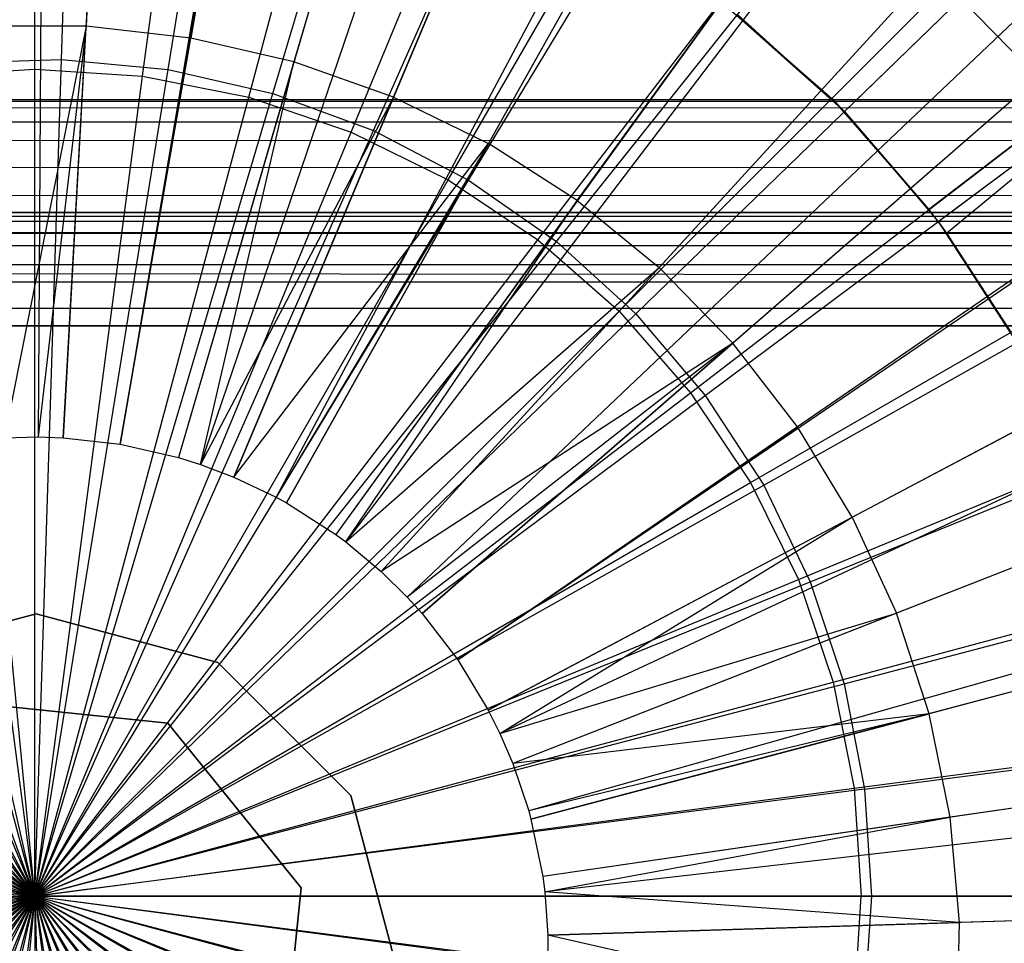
# Model space of a CAD drawing. Extents: x 0.2 to 40.1, y -6.7 to 6.7.
# Tile 317 of 516: x 21.462 to 21.806, y 3.437 to 3.759. Entities that reach past the tile are written whole.
import ezdxf

# ---------------------------------------------------------------- set-up
doc = ezdxf.new("R2010")
doc.units = 0
doc.header["$MEASUREMENT"] = 0
doc.layers.get('0').update_dxf_attribs({"color": 13, "linetype": 'CONTINUOUS'})

# ---------------------------------------------------------------- blocks, each defined once
blk = doc.blocks.new('SNOWBALL_XIV_PM3_STL')
at = {"color": 0}
for p, q in [((21.47297, 4.32035, 17.36496), (21.46847, 3.61368, 17.5815)), ((21.47297, 4.32035, 17.36496), (21.46847, 3.61368, 17.5815)), ((21.51641, 4.31901, 17.36496), (21.47726, 3.6134, 17.5815)), ((21.51641, 4.31901, 17.36496), (21.47726, 3.6134, 17.5815)), ((21.61499, 4.30798, 17.36496), (21.49719, 3.61117, 17.5815)), ((21.61499, 4.30798, 17.36496), (21.49719, 3.61117, 17.5815)), ((21.61691, 4.30765, 17.36496), (21.49719, 3.61117, 17.5815)), ((21.61691, 4.30765, 17.36496), (21.49719, 3.61117, 17.5815)), ((21.71546, 4.28491, 17.36496), (21.51751, 3.60651, 17.5815)), ((21.71546, 4.28491, 17.36496), (21.51751, 3.60651, 17.5815)), ((21.75319, 4.27298, 17.36496), (21.52514, 3.6041, 17.5815)), ((21.75319, 4.27298, 17.36496), (21.52514, 3.6041, 17.5815)), ((21.81078, 4.25108, 17.36496), (21.53679, 3.59967, 17.5815)), ((21.81078, 4.25108, 17.36496), (21.53679, 3.59967, 17.5815)), ((21.88398, 4.21627, 17.36496), (21.55159, 3.59263, 17.5815)), ((21.88398, 4.21627, 17.36496), (21.55159, 3.59263, 17.5815)), ((21.90162, 4.20661, 17.36496), (21.55516, 3.59067, 17.5815)), ((21.90162, 4.20661, 17.36496), (21.55516, 3.59067, 17.5815)), ((21.9868, 4.15207, 17.36496), (21.57238, 3.57965, 17.5815)), ((21.9868, 4.15207, 17.36496), (21.57238, 3.57965, 17.5815)), ((22.00398, 4.13931, 17.36496), (21.57586, 3.57706, 17.5815)), ((22.00398, 4.13931, 17.36496), (21.57586, 3.57706, 17.5815)), ((22.0652, 4.08818, 17.36496), (21.58824, 3.56673, 17.5815)), ((22.0652, 4.08818, 17.36496), (21.58824, 3.56673, 17.5815)), ((22.11008, 4.0441, 17.36496), (21.59731, 3.55781, 17.5815)), ((22.11008, 4.0441, 17.36496), (21.59731, 3.55781, 17.5815)), ((21.47669, 3.74537, 12.80451), (21.48591, 4.03274, 12.85858)), ((21.47669, 3.74537, 12.80451), (21.48591, 4.03274, 12.85858)), ((21.46733, 3.74197, 12.85764), (21.46733, 4.0242, 12.92524)), ((21.46733, 3.74197, 12.85764), (21.46733, 4.0242, 12.92524)), ((21.51394, 3.74178, 12.80451), (21.55982, 4.02561, 12.85858)), ((21.51394, 3.74178, 12.80451), (21.55982, 4.02561, 12.85858)), ((21.50498, 3.73951, 12.85764), (21.54182, 4.01931, 12.92524)), ((21.50498, 3.73951, 12.85764), (21.54182, 4.01931, 12.92524)), ((22.13581, 4.01577, 17.36496), (21.60251, 3.55208, 17.5815)), ((22.13581, 4.01577, 17.36496), (21.60251, 3.55208, 17.5815)), ((21.55042, 3.73345, 12.80451), (21.63222, 4.00909, 12.85858)), ((21.55042, 3.73345, 12.80451), (21.63222, 4.00909, 12.85858)), ((21.54199, 3.73214, 12.85764), (21.61503, 4.00475, 12.92524)), ((21.54199, 3.73214, 12.85764), (21.61503, 4.00475, 12.92524)), ((21.58553, 3.72053, 12.80451), (21.70191, 3.98344, 12.85858)), ((21.58553, 3.72053, 12.80451), (21.70191, 3.98344, 12.85858)), ((21.57772, 3.72002, 12.85764), (21.68572, 3.98076, 12.92524)), ((21.57772, 3.72002, 12.85764), (21.68572, 3.98076, 12.92524)), ((21.6187, 3.70322, 12.80451), (21.76775, 3.94909, 12.85858)), ((21.6187, 3.70322, 12.80451), (21.76775, 3.94909, 12.85858)), ((21.61156, 3.70333, 12.85764), (21.75267, 3.94774, 12.92524)), ((21.61156, 3.70333, 12.85764), (21.75267, 3.94774, 12.92524)), ((22.19771, 3.93578, 17.36496), (21.61503, 3.53591, 17.5815)), ((22.19771, 3.93578, 17.36496), (21.61503, 3.53591, 17.5815)), ((22.19954, 3.9331, 17.36496), (21.61503, 3.53591, 17.5815)), ((22.19954, 3.9331, 17.36496), (21.61503, 3.53591, 17.5815)), ((21.74548, 3.73167, 17.41351), (21.94263, 3.92882, 17.33299)), ((21.74548, 3.73167, 17.41351), (21.94263, 3.92882, 17.33299)), ((21.7499, 3.72717, 17.47782), (21.95456, 3.92538, 17.41133)), ((21.7499, 3.72717, 17.47782), (21.95456, 3.92538, 17.41133)), ((21.64293, 3.68237, 12.85764), (21.81474, 3.90627, 12.92524)), ((21.64293, 3.68237, 12.85764), (21.81474, 3.90627, 12.92524)), ((21.64939, 3.68182, 12.80451), (21.82865, 3.90661, 12.85858)), ((21.64939, 3.68182, 12.80451), (21.82865, 3.90661, 12.85858)), ((21.49304, 3.89779, 17.52083), (21.48522, 3.75694, 17.55504)), ((21.49304, 3.89779, 17.52083), (21.48522, 3.75694, 17.55504)), ((21.54567, 3.89184, 17.52083), (21.52185, 3.7528, 17.55504)), ((21.54567, 3.89184, 17.52083), (21.52185, 3.7528, 17.55504)), ((21.59729, 3.87993, 17.52083), (21.55778, 3.74451, 17.55504)), ((21.59729, 3.87993, 17.52083), (21.55778, 3.74451, 17.55504)), ((22.0006, 3.86271, 17.33299), (21.7794, 3.69298, 17.41351)), ((22.0006, 3.86271, 17.33299), (21.7794, 3.69298, 17.41351)), ((21.78556, 3.68473, 17.41351), (22.0006, 3.86271, 17.33299)), ((21.78556, 3.68473, 17.41351), (22.0006, 3.86271, 17.33299)), ((21.59252, 3.73218, 17.55504), (21.64721, 3.86221, 17.52083)), ((21.59252, 3.73218, 17.55504), (21.64721, 3.86221, 17.52083)), ((21.78257, 3.68879, 17.47782), (22.0109, 3.8592, 17.41133)), ((21.78257, 3.68879, 17.47782), (22.0109, 3.8592, 17.41133)), ((21.6713, 3.65749, 12.85764), (21.87086, 3.85705, 12.92524)), ((21.6713, 3.65749, 12.85764), (21.87086, 3.85705, 12.92524)), ((21.67709, 3.65666, 12.80451), (21.88363, 3.85668, 12.85858)), ((21.67709, 3.65666, 12.80451), (21.88363, 3.85668, 12.85858)), ((22.25009, 3.84926, 17.36496), (21.62562, 3.51841, 17.5815)), ((22.25009, 3.84926, 17.36496), (21.62562, 3.51841, 17.5815)), ((21.69479, 3.83892, 17.52083), (21.62563, 3.71597, 17.55504)), ((21.69479, 3.83892, 17.52083), (21.62563, 3.71597, 17.55504)), ((22.27003, 3.80919, 17.36496), (21.62966, 3.51031, 17.5815)), ((22.27003, 3.80919, 17.36496), (21.62966, 3.51031, 17.5815)), ((21.65668, 3.69609, 17.55504), (21.7394, 3.81035, 17.52083)), ((21.65668, 3.69609, 17.55504), (21.7394, 3.81035, 17.52083)), ((21.69618, 3.62912, 12.85764), (21.92008, 3.80093, 12.92524)), ((21.69618, 3.62912, 12.85764), (21.92008, 3.80093, 12.92524)), ((21.70134, 3.62817, 12.80451), (21.93177, 3.80014, 12.85858)), ((21.70134, 3.62817, 12.80451), (21.93177, 3.80014, 12.85858)), ((21.78047, 3.77689, 17.52083), (21.68526, 3.6728, 17.55504)), ((21.78047, 3.77689, 17.52083), (21.68526, 3.6728, 17.55504)), ((21.81745, 3.73896, 17.52083), (21.78047, 3.77689, 17.52083)), ((21.81745, 3.73896, 17.52083), (21.78047, 3.77689, 17.52083)), ((21.7499, 3.72717, 17.47782), (21.70679, 3.76559, 17.41351)), ((21.7499, 3.72717, 17.47782), (21.70679, 3.76559, 17.41351)), ((21.70679, 3.76559, 17.41351), (21.74548, 3.73167, 17.41351)), ((21.70679, 3.76559, 17.41351), (21.74548, 3.73167, 17.41351)), ((21.71259, 3.76106, 17.47782), (21.7499, 3.72717, 17.47782)), ((21.71259, 3.76106, 17.47782), (21.7499, 3.72717, 17.47782)), ((21.48522, 3.75694, 17.55504), (21.44835, 3.75688, 17.55504)), ((21.48522, 3.75694, 17.55504), (21.44835, 3.75688, 17.55504)), ((21.48522, 3.75694, 17.55504), (21.4568, 3.61337, 17.5815)), ((21.48522, 3.75694, 17.55504), (21.4568, 3.61337, 17.5815)), ((21.48522, 3.75694, 17.55504), (21.46847, 3.61368, 17.5815)), ((21.48522, 3.75694, 17.55504), (21.46847, 3.61368, 17.5815)), ((21.47726, 3.6134, 17.5815), (21.48522, 3.75694, 17.55504)), ((21.47726, 3.6134, 17.5815), (21.48522, 3.75694, 17.55504)), ((21.52185, 3.7528, 17.55504), (21.48522, 3.75694, 17.55504)), ((21.52185, 3.7528, 17.55504), (21.48522, 3.75694, 17.55504)), ((22.29226, 3.75733, 17.36496), (21.63415, 3.49982, 17.5815)), ((22.29226, 3.75733, 17.36496), (21.63415, 3.49982, 17.5815)), ((21.49719, 3.61117, 17.5815), (21.52185, 3.7528, 17.55504)), ((21.49719, 3.61117, 17.5815), (21.52185, 3.7528, 17.55504)), ((21.55778, 3.74451, 17.55504), (21.52185, 3.7528, 17.55504)), ((21.55778, 3.74451, 17.55504), (21.52185, 3.7528, 17.55504)), ((21.4393, 3.74417, 12.80451), (21.47669, 3.74537, 12.80451)), ((21.4393, 3.74417, 12.80451), (21.47669, 3.74537, 12.80451)), ((21.46733, 3.45352, 12.78639), (21.4393, 3.74417, 12.80451)), ((21.46733, 3.45352, 12.78639), (21.4393, 3.74417, 12.80451)), ((21.46733, 3.45352, 12.78639), (21.47669, 3.74537, 12.80451)), ((21.46733, 3.45352, 12.78639), (21.47669, 3.74537, 12.80451)), ((21.47669, 3.74537, 12.80451), (21.51394, 3.74178, 12.80451)), ((21.47669, 3.74537, 12.80451), (21.51394, 3.74178, 12.80451)), ((21.55778, 3.74451, 17.55504), (21.51751, 3.60651, 17.5815)), ((21.55778, 3.74451, 17.55504), (21.51751, 3.60651, 17.5815)), ((21.52514, 3.6041, 17.5815), (21.55778, 3.74451, 17.55504)), ((21.52514, 3.6041, 17.5815), (21.55778, 3.74451, 17.55504)), ((21.59252, 3.73218, 17.55504), (21.55778, 3.74451, 17.55504)), ((21.59252, 3.73218, 17.55504), (21.55778, 3.74451, 17.55504)), ((21.42968, 3.73951, 12.85764), (21.46733, 3.74197, 12.85764)), ((21.42968, 3.73951, 12.85764), (21.46733, 3.74197, 12.85764)), ((21.46733, 3.45352, 12.82576), (21.42968, 3.73951, 12.85764)), ((21.46733, 3.45352, 12.82576), (21.42968, 3.73951, 12.85764)), ((21.46733, 3.45352, 12.82576), (21.46733, 3.74197, 12.85764)), ((21.46733, 3.74197, 12.85764), (21.50498, 3.73951, 12.85764)), ((21.46733, 3.74197, 12.85764), (21.50498, 3.73951, 12.85764)), ((21.46733, 3.45352, 12.82576), (21.46733, 3.74197, 12.85764)), ((21.46733, 3.45352, 12.78639), (21.51394, 3.74178, 12.80451)), ((21.46733, 3.45352, 12.78639), (21.51394, 3.74178, 12.80451)), ((21.46733, 3.45352, 12.82576), (21.50498, 3.73951, 12.85764)), ((21.46733, 3.45352, 12.82576), (21.50498, 3.73951, 12.85764)), ((21.50498, 3.73951, 12.85764), (21.54199, 3.73214, 12.85764)), ((21.50498, 3.73951, 12.85764), (21.54199, 3.73214, 12.85764)), ((21.51394, 3.74178, 12.80451), (21.55042, 3.73345, 12.80451)), ((21.51394, 3.74178, 12.80451), (21.55042, 3.73345, 12.80451)), ((21.81745, 3.73896, 17.52083), (21.711, 3.64641, 17.55504)), ((21.81745, 3.73896, 17.52083), (21.711, 3.64641, 17.55504)), ((21.71714, 3.59775, 12.85764), (21.96155, 3.73886, 12.92524)), ((21.71714, 3.59775, 12.85764), (21.96155, 3.73886, 12.92524)), ((21.46733, 3.45352, 12.78639), (21.40236, 3.7382, 12.80451)), ((21.46733, 3.45352, 12.78639), (21.40236, 3.7382, 12.80451)), ((21.72176, 3.59681, 12.80451), (21.97228, 3.7379, 12.85858)), ((21.72176, 3.59681, 12.80451), (21.97228, 3.7379, 12.85858)), ((21.46733, 3.45352, 12.82576), (21.39268, 3.73214, 12.85764)), ((21.46733, 3.45352, 12.82576), (21.39268, 3.73214, 12.85764)), ((21.46733, 3.45352, 12.78639), (21.55042, 3.73345, 12.80451)), ((21.46733, 3.45352, 12.78639), (21.55042, 3.73345, 12.80451)), ((21.46733, 3.45352, 12.82576), (21.54199, 3.73214, 12.85764)), ((21.46733, 3.45352, 12.82576), (21.54199, 3.73214, 12.85764)), ((21.59252, 3.73218, 17.55504), (21.52514, 3.6041, 17.5815)), ((21.59252, 3.73218, 17.55504), (21.52514, 3.6041, 17.5815)), ((21.53679, 3.59967, 17.5815), (21.59252, 3.73218, 17.55504)), ((21.53679, 3.59967, 17.5815), (21.59252, 3.73218, 17.55504)), ((21.54199, 3.73214, 12.85764), (21.57772, 3.72002, 12.85764)), ((21.54199, 3.73214, 12.85764), (21.57772, 3.72002, 12.85764)), ((21.55042, 3.73345, 12.80451), (21.58553, 3.72053, 12.80451)), ((21.55042, 3.73345, 12.80451), (21.58553, 3.72053, 12.80451)), ((21.59252, 3.73218, 17.55504), (21.62563, 3.71597, 17.55504)), ((21.59252, 3.73218, 17.55504), (21.62563, 3.71597, 17.55504)), ((39.42879, 3.73129, 51.61956), (0.85168, 3.73129, 51.61956)), ((0.85168, 3.73129, 51.61956), (39.42499, 3.73025, 51.63235)), ((0.85168, 3.73129, 51.61956), (39.42499, 3.73025, 51.63235)), ((0.85168, 3.73129, 50.9109), (39.42879, 3.73129, 50.9109)), ((0.85168, 3.73129, 50.9109), (39.42879, 3.73129, 50.9109)), ((39.42879, 3.73129, 51.61956), (0.85168, 3.73129, 51.61956)), ((0.85988, 3.72647, 51.6467), (39.42499, 3.73025, 51.63235)), ((0.85988, 3.72647, 51.6467), (39.42499, 3.73025, 51.63235)), ((21.7499, 3.72717, 17.47782), (21.74548, 3.73167, 17.41351)), ((21.74548, 3.73167, 17.41351), (21.7794, 3.69298, 17.41351)), ((21.7499, 3.72717, 17.47782), (21.74548, 3.73167, 17.41351)), ((21.74548, 3.73167, 17.41351), (21.7794, 3.69298, 17.41351)), ((0.85988, 3.72647, 51.6467), (39.4168, 3.72107, 51.65835)), ((0.85988, 3.72647, 51.6467), (39.4168, 3.72107, 51.65835)), ((21.46733, 3.45352, 12.78639), (21.36649, 3.72755, 12.80451)), ((21.46733, 3.45352, 12.78639), (21.36649, 3.72755, 12.80451)), ((21.7499, 3.72717, 17.47782), (21.78257, 3.68879, 17.47782)), ((21.7499, 3.72717, 17.47782), (21.7794, 3.69298, 17.41351)), ((21.7499, 3.72717, 17.47782), (21.78257, 3.68879, 17.47782)), ((21.7499, 3.72717, 17.47782), (21.7794, 3.69298, 17.41351)), ((0.86808, 3.71258, 51.67051), (39.4168, 3.72107, 51.65835)), ((0.86808, 3.71258, 51.67051), (39.4168, 3.72107, 51.65835)), ((21.46733, 3.45352, 12.82576), (21.35695, 3.72002, 12.85764)), ((21.46733, 3.45352, 12.82576), (21.35695, 3.72002, 12.85764)), ((21.46733, 3.45352, 12.78639), (21.58553, 3.72053, 12.80451)), ((21.46733, 3.45352, 12.78639), (21.58553, 3.72053, 12.80451)), ((21.46733, 3.45352, 12.82576), (21.57772, 3.72002, 12.85764)), ((21.46733, 3.45352, 12.82576), (21.57772, 3.72002, 12.85764)), ((21.57772, 3.72002, 12.85764), (21.61156, 3.70333, 12.85764)), ((21.57772, 3.72002, 12.85764), (21.61156, 3.70333, 12.85764)), ((21.58553, 3.72053, 12.80451), (21.6187, 3.70322, 12.80451)), ((21.58553, 3.72053, 12.80451), (21.6187, 3.70322, 12.80451)), ((21.53679, 3.59967, 17.5815), (21.62563, 3.71597, 17.55504)), ((21.53679, 3.59967, 17.5815), (21.62563, 3.71597, 17.55504)), ((21.62563, 3.71597, 17.55504), (21.55159, 3.59263, 17.5815)), ((21.62563, 3.71597, 17.55504), (21.55159, 3.59263, 17.5815)), ((21.55516, 3.59067, 17.5815), (21.62563, 3.71597, 17.55504)), ((21.55516, 3.59067, 17.5815), (21.62563, 3.71597, 17.55504)), ((21.65668, 3.69609, 17.55504), (21.62563, 3.71597, 17.55504)), ((21.65668, 3.69609, 17.55504), (21.62563, 3.71597, 17.55504)), ((0.86808, 3.71258, 51.67051), (39.4086, 3.7035, 51.67959)), ((0.86808, 3.71258, 51.67051), (39.4086, 3.7035, 51.67959)), ((21.46733, 3.45352, 12.78639), (21.33227, 3.71241, 12.80451)), ((21.46733, 3.45352, 12.78639), (21.33227, 3.71241, 12.80451)), ((0.87627, 3.69134, 51.68808), (39.4086, 3.7035, 51.67959)), ((0.87627, 3.69134, 51.68808), (39.4086, 3.7035, 51.67959)), ((21.46733, 3.45352, 12.82576), (21.32311, 3.70333, 12.85764)), ((21.46733, 3.45352, 12.82576), (21.32311, 3.70333, 12.85764)), ((21.46733, 3.45352, 12.82576), (21.61156, 3.70333, 12.85764)), ((21.46733, 3.45352, 12.82576), (21.61156, 3.70333, 12.85764)), ((21.46733, 3.45352, 12.78639), (21.6187, 3.70322, 12.80451)), ((21.46733, 3.45352, 12.78639), (21.6187, 3.70322, 12.80451)), ((21.61156, 3.70333, 12.85764), (21.64293, 3.68237, 12.85764)), ((21.61156, 3.70333, 12.85764), (21.64293, 3.68237, 12.85764)), ((21.6187, 3.70322, 12.80451), (21.64939, 3.68182, 12.80451)), ((21.6187, 3.70322, 12.80451), (21.64939, 3.68182, 12.80451)), ((21.65668, 3.69609, 17.55504), (21.57238, 3.57965, 17.5815)), ((21.65668, 3.69609, 17.55504), (21.57238, 3.57965, 17.5815)), ((21.57586, 3.57706, 17.5815), (21.65668, 3.69609, 17.55504)), ((21.57586, 3.57706, 17.5815), (21.65668, 3.69609, 17.55504)), ((21.65668, 3.69609, 17.55504), (21.68526, 3.6728, 17.55504)), ((21.65668, 3.69609, 17.55504), (21.68526, 3.6728, 17.55504)), ((21.84987, 3.69707, 17.52083), (21.73356, 3.61725, 17.55504)), ((21.84987, 3.69707, 17.52083), (21.73356, 3.61725, 17.55504)), ((0.85168, 3.69192, 51.61956), (39.42076, 3.6896, 51.63287)), ((0.85168, 3.69192, 51.61956), (39.42076, 3.6896, 51.63287)), ((0.85168, 3.69192, 51.61956), (39.42879, 3.69192, 51.61956)), ((39.42879, 3.69192, 50.9109), (0.85168, 3.69192, 50.9109)), ((0.85168, 3.69192, 51.61956), (39.42879, 3.69192, 51.61956)), ((39.42879, 3.69192, 50.9109), (0.85168, 3.69192, 50.9109)), ((39.39221, 3.65255, 51.6983), (0.87627, 3.69134, 51.68808)), ((0.87627, 3.69134, 51.68808), (39.4004, 3.67969, 51.69348)), ((0.87627, 3.69134, 51.68808), (39.4004, 3.67969, 51.69348)), ((39.39221, 3.65255, 51.6983), (0.87627, 3.69134, 51.68808)), ((21.46733, 3.45352, 12.78639), (21.30028, 3.69301, 12.80451)), ((21.46733, 3.45352, 12.78639), (21.30028, 3.69301, 12.80451)), ((21.78257, 3.68879, 17.47782), (21.7794, 3.69298, 17.41351)), ((21.7794, 3.69298, 17.41351), (21.78556, 3.68473, 17.41351)), ((21.78257, 3.68879, 17.47782), (21.7794, 3.69298, 17.41351)), ((21.7794, 3.69298, 17.41351), (21.78556, 3.68473, 17.41351)), ((0.86195, 3.68816, 51.63636), (39.42076, 3.6896, 51.63287)), ((0.86195, 3.68816, 51.63636), (39.42076, 3.6896, 51.63287)), ((0.86195, 3.68816, 51.63636), (39.41162, 3.68169, 51.64603)), ((0.86195, 3.68816, 51.63636), (39.41162, 3.68169, 51.64603)), ((21.78257, 3.68879, 17.47782), (21.81007, 3.64655, 17.47782)), ((21.78257, 3.68879, 17.47782), (21.78556, 3.68473, 17.41351)), ((21.78257, 3.68879, 17.47782), (21.81007, 3.64655, 17.47782)), ((21.78257, 3.68879, 17.47782), (21.78556, 3.68473, 17.41351)), ((21.78556, 3.68473, 17.41351), (21.80799, 3.6502, 17.41351)), ((21.78556, 3.68473, 17.41351), (21.80799, 3.6502, 17.41351)), ((0.87109, 3.67902, 51.6487), (39.41162, 3.68169, 51.64603)), ((0.87109, 3.67902, 51.6487), (39.41162, 3.68169, 51.64603)), ((21.46733, 3.45352, 12.82576), (21.29174, 3.68237, 12.85764)), ((21.46733, 3.45352, 12.82576), (21.29174, 3.68237, 12.85764)), ((21.46733, 3.45352, 12.82576), (21.64293, 3.68237, 12.85764)), ((21.46733, 3.45352, 12.82576), (21.64293, 3.68237, 12.85764)), ((21.46733, 3.45352, 12.78639), (21.64939, 3.68182, 12.80451)), ((21.46733, 3.45352, 12.78639), (21.64939, 3.68182, 12.80451)), ((21.64293, 3.68237, 12.85764), (21.6713, 3.65749, 12.85764)), ((21.64293, 3.68237, 12.85764), (21.6713, 3.65749, 12.85764)), ((21.64939, 3.68182, 12.80451), (21.67709, 3.65666, 12.80451)), ((21.64939, 3.68182, 12.80451), (21.67709, 3.65666, 12.80451)), ((0.87109, 3.67902, 51.6487), (39.40247, 3.66935, 51.65517)), ((0.87109, 3.67902, 51.6487), (39.40247, 3.66935, 51.65517)), ((22.31974, 3.67558, 17.36496), (21.63971, 3.48329, 17.5815)), ((22.31974, 3.67558, 17.36496), (21.63971, 3.48329, 17.5815)), ((21.57586, 3.57706, 17.5815), (21.68526, 3.6728, 17.55504)), ((21.57586, 3.57706, 17.5815), (21.68526, 3.6728, 17.55504)), ((21.68526, 3.6728, 17.55504), (21.58824, 3.56673, 17.5815)), ((21.68526, 3.6728, 17.55504), (21.58824, 3.56673, 17.5815)), ((21.711, 3.64641, 17.55504), (21.68526, 3.6728, 17.55504)), ((21.711, 3.64641, 17.55504), (21.68526, 3.6728, 17.55504)), ((21.73383, 3.56391, 12.85764), (21.99457, 3.67191, 12.92524)), ((21.73383, 3.56391, 12.85764), (21.99457, 3.67191, 12.92524)), ((21.73799, 3.5631, 12.80451), (22.0045, 3.671, 12.85858)), ((21.73799, 3.5631, 12.80451), (22.0045, 3.671, 12.85858)), ((0.88023, 3.66587, 51.65661), (39.40247, 3.66935, 51.65517)), ((0.88023, 3.66587, 51.65661), (39.40247, 3.66935, 51.65517)), ((21.46733, 3.45352, 12.78639), (21.27102, 3.66968, 12.80451)), ((21.46733, 3.45352, 12.78639), (21.27102, 3.66968, 12.80451)), ((0.88023, 3.66587, 51.65661), (39.39221, 3.65255, 51.65893)), ((0.88023, 3.66587, 51.65661), (39.39221, 3.65255, 51.65893)), ((39.39221, 3.65255, 51.6983), (0.88447, 3.66534, 51.69725)), ((39.39221, 3.65255, 51.6983), (0.88447, 3.66534, 51.69725)), ((22.32368, 3.66119, 17.36496), (21.6405, 3.48038, 17.5815)), ((22.32368, 3.66119, 17.36496), (21.6405, 3.48038, 17.5815)), ((21.46733, 3.45352, 12.82576), (21.26337, 3.65749, 12.85764)), ((21.46733, 3.45352, 12.82576), (21.26337, 3.65749, 12.85764)), ((21.46733, 3.45352, 12.82576), (21.6713, 3.65749, 12.85764)), ((21.46733, 3.45352, 12.82576), (21.6713, 3.65749, 12.85764)), ((21.46733, 3.45352, 12.78639), (21.67709, 3.65666, 12.80451)), ((21.46733, 3.45352, 12.78639), (21.67709, 3.65666, 12.80451)), ((21.6713, 3.65749, 12.85764), (21.69618, 3.62912, 12.85764)), ((21.6713, 3.65749, 12.85764), (21.69618, 3.62912, 12.85764)), ((21.67709, 3.65666, 12.80451), (21.70134, 3.62817, 12.80451)), ((21.67709, 3.65666, 12.80451), (21.70134, 3.62817, 12.80451)), ((39.39221, 3.65255, 51.6983), (10.67572, 3.65238, 51.6983)), ((10.67572, 3.65238, 51.65893), (39.39221, 3.65255, 51.65893)), ((39.39221, 3.65255, 51.6983), (10.67572, 3.65238, 51.6983)), ((10.67572, 3.65238, 51.65893), (39.39221, 3.65255, 51.65893)), ((21.75265, 3.58571, 17.55504), (21.8773, 3.65175, 17.52083)), ((21.75265, 3.58571, 17.55504), (21.8773, 3.65175, 17.52083)), ((21.711, 3.64641, 17.55504), (21.58824, 3.56673, 17.5815)), ((21.711, 3.64641, 17.55504), (21.58824, 3.56673, 17.5815)), ((21.711, 3.64641, 17.55504), (21.59731, 3.55781, 17.5815)), ((21.711, 3.64641, 17.55504), (21.59731, 3.55781, 17.5815)), ((21.60251, 3.55208, 17.5815), (21.711, 3.64641, 17.55504)), ((21.60251, 3.55208, 17.5815), (21.711, 3.64641, 17.55504)), ((21.73356, 3.61725, 17.55504), (21.711, 3.64641, 17.55504)), ((21.73356, 3.61725, 17.55504), (21.711, 3.64641, 17.55504)), ((21.46733, 3.45352, 12.78639), (21.24499, 3.6428, 12.80451)), ((21.46733, 3.45352, 12.78639), (21.24499, 3.6428, 12.80451)), ((21.46733, 3.45352, 12.82576), (21.23849, 3.62912, 12.85764)), ((21.46733, 3.45352, 12.82576), (21.23849, 3.62912, 12.85764)), ((21.46733, 3.45352, 12.82576), (21.69618, 3.62912, 12.85764)), ((21.46733, 3.45352, 12.82576), (21.69618, 3.62912, 12.85764)), ((21.69618, 3.62912, 12.85764), (21.71714, 3.59775, 12.85764)), ((21.69618, 3.62912, 12.85764), (21.71714, 3.59775, 12.85764)), ((21.46733, 3.45352, 12.78639), (21.70134, 3.62817, 12.80451)), ((21.46733, 3.45352, 12.78639), (21.70134, 3.62817, 12.80451)), ((21.70134, 3.62817, 12.80451), (21.72176, 3.59681, 12.80451)), ((21.70134, 3.62817, 12.80451), (21.72176, 3.59681, 12.80451)), ((21.61503, 3.53591, 17.5815), (21.73356, 3.61725, 17.55504)), ((21.61503, 3.53591, 17.5815), (21.73356, 3.61725, 17.55504)), ((21.75265, 3.58571, 17.55504), (21.73356, 3.61725, 17.55504)), ((21.75265, 3.58571, 17.55504), (21.73356, 3.61725, 17.55504)), ((21.46733, 3.45352, 12.78639), (21.22262, 3.61282, 12.80451)), ((21.46733, 3.45352, 12.78639), (21.22262, 3.61282, 12.80451)), ((21.4568, 3.61337, 17.5815), (21.46847, 3.61368, 17.5815)), ((21.4568, 3.61337, 17.5815), (21.46847, 3.61368, 17.5815)), ((21.46847, 3.61368, 17.5815), (21.47726, 3.6134, 17.5815)), ((21.46847, 3.61368, 17.5815), (21.47726, 3.6134, 17.5815)), ((21.47726, 3.6134, 17.5815), (21.49719, 3.61117, 17.5815)), ((21.47726, 3.6134, 17.5815), (21.49719, 3.61117, 17.5815)), ((21.49719, 3.61117, 17.5815), (21.51751, 3.60651, 17.5815)), ((21.49719, 3.61117, 17.5815), (21.51751, 3.60651, 17.5815)), ((21.51751, 3.60651, 17.5815), (21.52514, 3.6041, 17.5815)), ((21.51751, 3.60651, 17.5815), (21.52514, 3.6041, 17.5815)), ((21.52514, 3.6041, 17.5815), (21.53679, 3.59967, 17.5815)), ((21.52514, 3.6041, 17.5815), (21.53679, 3.59967, 17.5815)), ((21.89939, 3.6036, 17.52083), (21.76803, 3.5522, 17.55504)), ((21.89939, 3.6036, 17.52083), (21.76803, 3.5522, 17.55504)), ((21.53679, 3.59967, 17.5815), (21.55159, 3.59263, 17.5815)), ((21.53679, 3.59967, 17.5815), (21.55159, 3.59263, 17.5815)), ((21.74595, 3.52818, 12.85764), (22.01856, 3.60122, 12.92524)), ((21.74595, 3.52818, 12.85764), (22.01856, 3.60122, 12.92524)), ((21.74978, 3.52759, 12.80451), (22.0279, 3.60052, 12.85858)), ((21.74978, 3.52759, 12.80451), (22.0279, 3.60052, 12.85858)), ((21.46733, 3.45352, 12.82576), (21.21753, 3.59775, 12.85764)), ((21.46733, 3.45352, 12.82576), (21.21753, 3.59775, 12.85764)), ((21.46733, 3.45352, 12.82576), (21.71714, 3.59775, 12.85764)), ((21.46733, 3.45352, 12.82576), (21.71714, 3.59775, 12.85764)), ((21.46733, 3.45352, 12.78639), (21.72176, 3.59681, 12.80451)), ((21.46733, 3.45352, 12.78639), (21.72176, 3.59681, 12.80451)), ((21.71714, 3.59775, 12.85764), (21.73383, 3.56391, 12.85764)), ((21.71714, 3.59775, 12.85764), (21.73383, 3.56391, 12.85764)), ((21.72176, 3.59681, 12.80451), (21.73799, 3.5631, 12.80451)), ((21.72176, 3.59681, 12.80451), (21.73799, 3.5631, 12.80451)), ((21.55159, 3.59263, 17.5815), (21.55516, 3.59067, 17.5815)), ((21.55159, 3.59263, 17.5815), (21.55516, 3.59067, 17.5815)), ((21.55516, 3.59067, 17.5815), (21.57238, 3.57965, 17.5815)), ((21.55516, 3.59067, 17.5815), (21.57238, 3.57965, 17.5815)), ((21.62562, 3.51841, 17.5815), (21.75265, 3.58571, 17.55504)), ((21.62562, 3.51841, 17.5815), (21.75265, 3.58571, 17.55504)), ((21.62966, 3.51031, 17.5815), (21.75265, 3.58571, 17.55504)), ((21.62966, 3.51031, 17.5815), (21.75265, 3.58571, 17.55504)), ((21.75265, 3.58571, 17.55504), (21.76803, 3.5522, 17.55504)), ((21.75265, 3.58571, 17.55504), (21.76803, 3.5522, 17.55504)), ((21.46733, 3.45352, 12.78639), (21.20425, 3.58022, 12.80451)), ((21.46733, 3.45352, 12.78639), (21.20425, 3.58022, 12.80451)), ((21.57238, 3.57965, 17.5815), (21.57586, 3.57706, 17.5815)), ((21.57238, 3.57965, 17.5815), (21.57586, 3.57706, 17.5815)), ((21.57586, 3.57706, 17.5815), (21.58824, 3.56673, 17.5815)), ((21.57586, 3.57706, 17.5815), (21.58824, 3.56673, 17.5815)), ((21.46733, 3.45352, 12.82576), (21.20084, 3.56391, 12.85764)), ((21.46733, 3.45352, 12.82576), (21.20084, 3.56391, 12.85764)), ((21.46733, 3.45352, 12.82576), (21.73383, 3.56391, 12.85764)), ((21.46733, 3.45352, 12.82576), (21.73383, 3.56391, 12.85764)), ((21.58824, 3.56673, 17.5815), (21.59731, 3.55781, 17.5815)), ((21.58824, 3.56673, 17.5815), (21.59731, 3.55781, 17.5815)), ((21.73383, 3.56391, 12.85764), (21.74595, 3.52818, 12.85764)), ((21.73383, 3.56391, 12.85764), (21.74595, 3.52818, 12.85764)), ((21.46733, 3.45352, 12.78639), (21.73799, 3.5631, 12.80451)), ((21.46733, 3.45352, 12.78639), (21.73799, 3.5631, 12.80451)), ((22.34393, 3.5621, 17.36496), (21.6446, 3.46034, 17.5815)), ((22.34393, 3.5621, 17.36496), (21.6446, 3.46034, 17.5815)), ((21.73799, 3.5631, 12.80451), (21.74978, 3.52759, 12.80451)), ((21.73799, 3.5631, 12.80451), (21.74978, 3.52759, 12.80451)), ((21.59731, 3.55781, 17.5815), (21.60251, 3.55208, 17.5815)), ((21.59731, 3.55781, 17.5815), (21.60251, 3.55208, 17.5815)), ((21.91585, 3.55325, 17.52083), (21.77948, 3.51716, 17.55504)), ((21.91585, 3.55325, 17.52083), (21.77948, 3.51716, 17.55504)), ((21.4678, 3.55197, 50.87138), (21.40441, 3.53498, 50.87138)), ((21.40441, 3.53498, 50.91075), (21.4678, 3.55197, 50.91075)), ((21.40441, 3.53498, 50.91075), (21.4678, 3.55197, 50.91075)), ((21.4678, 3.55197, 50.87138), (21.40441, 3.53498, 50.87138)), ((21.53118, 3.53498, 50.87138), (21.4678, 3.55197, 50.87138)), ((21.4678, 3.55197, 50.91075), (21.53118, 3.53498, 50.91075)), ((21.4678, 3.55197, 50.91075), (21.53118, 3.53498, 50.91075)), ((21.4678, 3.55197, 50.91075), (21.4678, 3.55197, 50.87138)), ((21.53118, 3.53498, 50.87138), (21.4678, 3.55197, 50.87138)), ((21.4678, 3.55197, 50.91075), (21.4678, 3.55197, 50.87138)), ((21.60251, 3.55208, 17.5815), (21.61503, 3.53591, 17.5815)), ((21.60251, 3.55208, 17.5815), (21.61503, 3.53591, 17.5815)), ((21.62966, 3.51031, 17.5815), (21.76803, 3.5522, 17.55504)), ((21.62966, 3.51031, 17.5815), (21.76803, 3.5522, 17.55504)), ((21.76803, 3.5522, 17.55504), (21.63415, 3.49982, 17.5815)), ((21.76803, 3.5522, 17.55504), (21.63415, 3.49982, 17.5815)), ((21.77948, 3.51716, 17.55504), (21.76803, 3.5522, 17.55504)), ((21.77948, 3.51716, 17.55504), (21.76803, 3.5522, 17.55504)), ((21.46733, 3.45352, 12.78639), (21.19021, 3.54553, 12.80451)), ((21.46733, 3.45352, 12.78639), (21.19021, 3.54553, 12.80451)), ((21.57759, 3.48858, 50.87138), (21.53118, 3.53498, 50.87138)), ((21.53118, 3.53498, 50.91075), (21.57759, 3.48858, 50.91075)), ((21.53118, 3.53498, 50.91075), (21.57759, 3.48858, 50.91075)), ((21.53118, 3.53498, 50.91075), (21.53118, 3.53498, 50.87138)), ((21.57759, 3.48858, 50.87138), (21.53118, 3.53498, 50.87138)), ((21.53118, 3.53498, 50.91075), (21.53118, 3.53498, 50.87138)), ((21.61503, 3.53591, 17.5815), (21.62562, 3.51841, 17.5815)), ((21.61503, 3.53591, 17.5815), (21.62562, 3.51841, 17.5815)), ((22.34736, 3.53572, 17.36496), (21.6453, 3.45501, 17.5815)), ((22.34736, 3.53572, 17.36496), (21.6453, 3.45501, 17.5815)), ((21.18871, 3.52818, 12.85764), (21.46733, 3.45352, 12.82576)), ((21.18871, 3.52818, 12.85764), (21.46733, 3.45352, 12.82576)), ((21.46733, 3.45352, 12.82576), (21.74595, 3.52818, 12.85764)), ((21.46733, 3.45352, 12.82576), (21.74595, 3.52818, 12.85764)), ((21.46733, 3.45352, 12.78639), (21.74978, 3.52759, 12.80451)), ((21.46733, 3.45352, 12.78639), (21.74978, 3.52759, 12.80451)), ((21.74595, 3.52818, 12.85764), (21.75331, 3.49117, 12.85764)), ((21.74595, 3.52818, 12.85764), (21.75331, 3.49117, 12.85764)), ((21.74978, 3.52759, 12.80451), (21.75693, 3.49086, 12.80451)), ((21.74978, 3.52759, 12.80451), (21.75693, 3.49086, 12.80451)), ((21.75331, 3.49117, 12.85764), (22.03312, 3.52801, 12.92524)), ((21.75331, 3.49117, 12.85764), (22.03312, 3.52801, 12.92524)), ((21.75693, 3.49086, 12.80451), (22.04209, 3.52763, 12.85858)), ((21.75693, 3.49086, 12.80451), (22.04209, 3.52763, 12.85858)), ((21.51376, 3.5138, 17.32459), (21.44029, 3.52144, 17.32459)), ((21.44029, 3.52144, 50.8679), (21.51376, 3.5138, 50.8679)), ((21.51376, 3.5138, 17.32459), (21.44029, 3.52144, 17.32459)), ((21.44029, 3.52144, 50.8679), (21.51376, 3.5138, 50.8679)), ((21.62562, 3.51841, 17.5815), (21.62966, 3.51031, 17.5815)), ((21.62562, 3.51841, 17.5815), (21.62966, 3.51031, 17.5815)), ((21.77948, 3.51716, 17.55504), (21.63415, 3.49982, 17.5815)), ((21.77948, 3.51716, 17.55504), (21.63415, 3.49982, 17.5815)), ((21.77948, 3.51716, 17.55504), (21.63971, 3.48329, 17.5815)), ((21.77948, 3.51716, 17.55504), (21.63971, 3.48329, 17.5815)), ((21.6405, 3.48038, 17.5815), (21.77948, 3.51716, 17.55504)), ((21.6405, 3.48038, 17.5815), (21.77948, 3.51716, 17.55504)), ((21.78686, 3.48104, 17.55504), (21.77948, 3.51716, 17.55504)), ((21.78686, 3.48104, 17.55504), (21.77948, 3.51716, 17.55504)), ((21.5603, 3.45644, 17.32459), (21.51376, 3.5138, 17.32459)), ((21.51376, 3.5138, 17.32459), (21.51376, 3.5138, 50.8679)), ((21.51376, 3.5138, 50.8679), (21.5603, 3.45644, 50.8679)), ((21.51376, 3.5138, 17.32459), (21.51376, 3.5138, 50.8679)), ((21.5603, 3.45644, 17.32459), (21.51376, 3.5138, 17.32459)), ((21.51376, 3.5138, 50.8679), (21.5603, 3.45644, 50.8679)), ((21.46733, 3.45352, 12.78639), (21.18072, 3.50934, 12.80451)), ((21.46733, 3.45352, 12.78639), (21.18072, 3.50934, 12.80451)), ((21.62966, 3.51031, 17.5815), (21.63415, 3.49982, 17.5815)), ((21.62966, 3.51031, 17.5815), (21.63415, 3.49982, 17.5815)), ((21.63415, 3.49982, 17.5815), (21.63971, 3.48329, 17.5815)), ((21.63415, 3.49982, 17.5815), (21.63971, 3.48329, 17.5815)), ((21.92645, 3.50135, 17.52083), (21.78686, 3.48104, 17.55504)), ((21.92645, 3.50135, 17.52083), (21.78686, 3.48104, 17.55504)), ((21.46733, 3.45352, 12.82576), (21.18135, 3.49117, 12.85764)), ((21.46733, 3.45352, 12.82576), (21.18135, 3.49117, 12.85764)), ((21.46733, 3.45352, 12.82576), (21.75331, 3.49117, 12.85764)), ((21.46733, 3.45352, 12.82576), (21.75331, 3.49117, 12.85764)), ((21.75693, 3.49086, 12.80451), (21.46733, 3.45352, 12.78639)), ((21.75693, 3.49086, 12.80451), (21.46733, 3.45352, 12.78639)), ((21.59457, 3.4252, 50.87138), (21.57759, 3.48858, 50.87138)), ((21.57759, 3.48858, 50.91075), (21.59457, 3.4252, 50.91075)), ((21.57759, 3.48858, 50.91075), (21.59457, 3.4252, 50.91075)), ((21.57759, 3.48858, 50.91075), (21.57759, 3.48858, 50.87138)), ((21.59457, 3.4252, 50.87138), (21.57759, 3.48858, 50.87138)), ((21.57759, 3.48858, 50.91075), (21.57759, 3.48858, 50.87138)), ((21.75331, 3.49117, 12.85764), (21.75578, 3.45352, 12.85764)), ((21.75331, 3.49117, 12.85764), (21.75578, 3.45352, 12.85764)), ((21.75693, 3.49086, 12.80451), (21.75933, 3.45352, 12.80451)), ((21.75693, 3.49086, 12.80451), (21.75933, 3.45352, 12.80451)), ((21.63971, 3.48329, 17.5815), (21.6405, 3.48038, 17.5815)), ((21.63971, 3.48329, 17.5815), (21.6405, 3.48038, 17.5815)), ((21.78686, 3.48104, 17.55504), (21.6446, 3.46034, 17.5815)), ((21.78686, 3.48104, 17.55504), (21.6446, 3.46034, 17.5815)), ((21.6453, 3.45501, 17.5815), (21.78686, 3.48104, 17.55504)), ((21.6453, 3.45501, 17.5815), (21.78686, 3.48104, 17.55504)), ((21.79008, 3.44431, 17.55504), (21.78686, 3.48104, 17.55504)), ((21.79008, 3.44431, 17.55504), (21.78686, 3.48104, 17.55504)), ((21.6405, 3.48038, 17.5815), (21.6446, 3.46034, 17.5815)), ((21.6405, 3.48038, 17.5815), (21.6446, 3.46034, 17.5815)), ((21.46733, 3.45352, 12.78639), (21.17594, 3.47223, 12.80451)), ((21.46733, 3.45352, 12.78639), (21.17594, 3.47223, 12.80451)), ((22.35275, 3.46134, 17.36496), (21.64638, 3.43996, 17.5815)), ((22.35275, 3.46134, 17.36496), (21.64638, 3.43996, 17.5815)), ((21.6446, 3.46034, 17.5815), (21.6453, 3.45501, 17.5815)), ((21.6446, 3.46034, 17.5815), (21.6453, 3.45501, 17.5815)), ((21.46733, 3.45352, 12.78639), (21.17594, 3.43482, 12.80451)), ((21.46733, 3.45352, 12.78639), (21.17594, 3.43482, 12.80451)), ((21.17888, 3.45352, 12.85764), (21.46733, 3.45352, 12.82576)), ((21.17888, 3.45352, 12.85764), (21.46733, 3.45352, 12.82576)), ((21.46733, 3.45352, 12.78639), (21.18072, 3.39771, 12.80451)), ((21.46733, 3.45352, 12.78639), (21.18072, 3.39771, 12.80451)), ((21.46733, 3.45352, 12.82576), (21.18135, 3.41587, 12.85764)), ((21.46733, 3.45352, 12.82576), (21.18135, 3.41587, 12.85764)), ((21.46733, 3.45352, 12.82576), (21.18871, 3.37887, 12.85764)), ((21.46733, 3.45352, 12.82576), (21.18871, 3.37887, 12.85764)), ((21.46733, 3.45352, 12.78639), (21.19021, 3.36151, 12.80451)), ((21.46733, 3.45352, 12.78639), (21.19021, 3.36151, 12.80451)), ((21.46733, 3.45352, 12.82576), (21.20084, 3.34314, 12.85764)), ((21.46733, 3.45352, 12.82576), (21.20084, 3.34314, 12.85764)), ((21.46733, 3.45352, 12.78639), (21.20425, 3.32683, 12.80451)), ((21.46733, 3.45352, 12.78639), (21.20425, 3.32683, 12.80451)), ((21.46733, 3.45352, 12.82576), (21.21753, 3.3093, 12.85764)), ((21.46733, 3.45352, 12.82576), (21.21753, 3.3093, 12.85764)), ((21.46733, 3.45352, 12.78639), (21.22262, 3.29423, 12.80451)), ((21.46733, 3.45352, 12.78639), (21.22262, 3.29423, 12.80451)), ((21.46733, 3.45352, 12.82576), (21.23849, 3.27793, 12.85764)), ((21.46733, 3.45352, 12.82576), (21.23849, 3.27793, 12.85764)), ((21.46733, 3.45352, 12.78639), (21.24499, 3.26424, 12.80451)), ((21.46733, 3.45352, 12.78639), (21.24499, 3.26424, 12.80451)), ((21.46733, 3.45352, 12.82576), (21.26337, 3.24956, 12.85764)), ((21.46733, 3.45352, 12.82576), (21.26337, 3.24956, 12.85764)), ((21.46733, 3.45352, 12.78639), (21.27102, 3.23737, 12.80451)), ((21.46733, 3.45352, 12.78639), (21.27102, 3.23737, 12.80451)), ((21.46733, 3.45352, 12.82576), (21.29174, 3.22468, 12.85764)), ((21.46733, 3.45352, 12.82576), (21.29174, 3.22468, 12.85764)), ((21.46733, 3.45352, 12.78639), (21.30028, 3.21404, 12.80451)), ((21.46733, 3.45352, 12.78639), (21.30028, 3.21404, 12.80451)), ((21.46733, 3.45352, 12.82576), (21.32311, 3.20372, 12.85764)), ((21.46733, 3.45352, 12.82576), (21.32311, 3.20372, 12.85764)), ((21.46733, 3.45352, 12.78639), (21.33227, 3.19464, 12.80451)), ((21.46733, 3.45352, 12.78639), (21.33227, 3.19464, 12.80451)), ((21.46733, 3.45352, 12.82576), (21.35695, 3.18703, 12.85764)), ((21.46733, 3.45352, 12.82576), (21.35695, 3.18703, 12.85764)), ((21.46733, 3.45352, 12.78639), (21.36649, 3.17949, 12.80451)), ((21.46733, 3.45352, 12.78639), (21.36649, 3.17949, 12.80451)), ((21.46733, 3.45352, 12.82576), (21.39268, 3.1749, 12.85764)), ((21.46733, 3.45352, 12.82576), (21.39268, 3.1749, 12.85764)), ((21.46733, 3.45352, 12.78639), (21.40236, 3.16885, 12.80451)), ((21.46733, 3.45352, 12.78639), (21.40236, 3.16885, 12.80451)), ((21.46733, 3.45352, 12.82576), (21.42968, 3.16754, 12.85764)), ((21.46733, 3.45352, 12.82576), (21.42968, 3.16754, 12.85764)), ((21.46733, 3.45352, 12.78639), (21.4393, 3.16288, 12.80451)), ((21.46733, 3.45352, 12.78639), (21.4393, 3.16288, 12.80451)), ((21.46733, 3.45352, 12.78639), (21.55042, 3.1736, 12.80451)), ((21.46733, 3.45352, 12.78639), (21.58553, 3.18652, 12.80451)), ((21.46733, 3.45352, 12.78639), (21.58553, 3.18652, 12.80451)), ((21.46733, 3.45352, 12.78639), (21.6187, 3.20382, 12.80451)), ((21.46733, 3.45352, 12.78639), (21.72176, 3.31024, 12.80451)), ((21.46733, 3.45352, 12.78639), (21.73799, 3.34395, 12.80451)), ((21.46733, 3.45352, 12.78639), (21.74978, 3.37946, 12.80451)), ((21.46733, 3.45352, 12.78639), (21.75693, 3.41618, 12.80451)), ((21.46733, 3.45352, 12.78639), (21.75693, 3.41618, 12.80451)), ((21.46733, 3.45352, 12.78639), (21.75933, 3.45352, 12.80451)), ((21.46733, 3.45352, 12.78639), (21.64939, 3.22523, 12.80451)), ((21.46733, 3.45352, 12.78639), (21.67709, 3.25039, 12.80451)), ((21.46733, 3.45352, 12.78639), (21.51394, 3.16527, 12.80451)), ((21.46733, 3.45352, 12.78639), (21.55042, 3.1736, 12.80451)), ((21.46733, 3.45352, 12.78639), (21.47669, 3.16168, 12.80451)), ((21.46733, 3.45352, 12.78639), (21.51394, 3.16527, 12.80451)), ((21.46733, 3.45352, 12.78639), (21.47669, 3.16168, 12.80451)), ((21.46733, 3.45352, 12.78639), (21.6187, 3.20382, 12.80451)), ((21.46733, 3.45352, 12.78639), (21.64939, 3.22523, 12.80451)), ((21.46733, 3.45352, 12.78639), (21.70134, 3.27888, 12.80451)), ((21.46733, 3.45352, 12.78639), (21.72176, 3.31024, 12.80451)), ((21.46733, 3.45352, 12.78639), (21.67709, 3.25039, 12.80451)), ((21.46733, 3.45352, 12.78639), (21.70134, 3.27888, 12.80451)), ((21.46733, 3.45352, 12.78639), (21.73799, 3.34395, 12.80451)), ((21.46733, 3.45352, 12.78639), (21.74978, 3.37946, 12.80451)), ((21.46733, 3.45352, 12.78639), (21.75933, 3.45352, 12.80451)), ((21.46733, 3.45352, 12.82576), (21.61156, 3.20372, 12.85764)), ((21.46733, 3.45352, 12.82576), (21.64293, 3.22468, 12.85764)), ((21.46733, 3.45352, 12.82576), (21.57772, 3.18703, 12.85764)), ((21.46733, 3.45352, 12.82576), (21.61156, 3.20372, 12.85764)), ((21.75578, 3.45352, 12.85764), (21.46733, 3.45352, 12.82576)), ((21.46733, 3.45352, 12.82576), (21.75331, 3.41587, 12.85764)), ((21.75578, 3.45352, 12.85764), (21.46733, 3.45352, 12.82576)), ((21.46733, 3.45352, 12.82576), (21.74595, 3.37887, 12.85764)), ((21.46733, 3.45352, 12.82576), (21.75331, 3.41587, 12.85764)), ((21.46733, 3.45352, 12.82576), (21.73383, 3.34314, 12.85764)), ((21.46733, 3.45352, 12.82576), (21.74595, 3.37887, 12.85764)), ((21.46733, 3.45352, 12.82576), (21.71714, 3.3093, 12.85764)), ((21.46733, 3.45352, 12.82576), (21.73383, 3.34314, 12.85764)), ((21.46733, 3.45352, 12.82576), (21.69618, 3.27793, 12.85764)), ((21.46733, 3.45352, 12.82576), (21.71714, 3.3093, 12.85764)), ((21.46733, 3.45352, 12.82576), (21.6713, 3.24956, 12.85764)), ((21.46733, 3.45352, 12.82576), (21.69618, 3.27793, 12.85764)), ((21.46733, 3.45352, 12.82576), (21.64293, 3.22468, 12.85764)), ((21.46733, 3.45352, 12.82576), (21.6713, 3.24956, 12.85764)), ((21.46733, 3.45352, 12.82576), (21.54199, 3.1749, 12.85764)), ((21.46733, 3.45352, 12.82576), (21.57772, 3.18703, 12.85764)), ((21.46733, 3.45352, 12.82576), (21.50498, 3.16754, 12.85764)), ((21.46733, 3.45352, 12.82576), (21.54199, 3.1749, 12.85764)), ((21.46733, 3.45352, 12.82576), (21.46733, 3.16507, 12.85764)), ((21.46733, 3.45352, 12.82576), (21.50498, 3.16754, 12.85764)), ((21.46733, 3.45352, 12.82576), (21.46733, 3.16507, 12.85764)), ((21.55266, 3.38296, 17.32459), (21.5603, 3.45644, 17.32459)), ((21.5603, 3.45644, 50.8679), (21.55266, 3.38296, 50.8679)), ((21.55266, 3.38296, 17.32459), (21.5603, 3.45644, 17.32459)), ((21.5603, 3.45644, 50.8679), (21.55266, 3.38296, 50.8679)), ((21.5603, 3.45644, 50.8679), (21.5603, 3.45644, 17.32459)), ((21.5603, 3.45644, 50.8679), (21.5603, 3.45644, 17.32459)), ((21.6453, 3.45501, 17.5815), (21.64638, 3.43996, 17.5815)), ((21.79008, 3.44431, 17.55504), (21.6453, 3.45501, 17.5815)), ((21.79008, 3.44431, 17.55504), (21.6453, 3.45501, 17.5815)), ((21.6453, 3.45501, 17.5815), (21.64638, 3.43996, 17.5815)), ((21.75331, 3.41587, 12.85764), (21.75578, 3.45352, 12.85764)), ((21.75331, 3.41587, 12.85764), (21.75578, 3.45352, 12.85764)), ((22.038, 3.45352, 12.92524), (21.75578, 3.45352, 12.85764)), ((22.038, 3.45352, 12.92524), (21.75578, 3.45352, 12.85764)), ((21.75933, 3.45352, 12.80451), (21.75693, 3.41618, 12.80451)), ((21.75933, 3.45352, 12.80451), (21.75693, 3.41618, 12.80451)), ((21.75933, 3.45352, 12.80451), (22.04685, 3.45352, 12.85858)), ((21.75933, 3.45352, 12.80451), (22.04685, 3.45352, 12.85858)), ((21.93108, 3.44858, 17.52083), (21.79008, 3.44431, 17.55504)), ((21.93108, 3.44858, 17.52083), (21.79008, 3.44431, 17.55504)), ((21.64638, 3.43996, 17.5815), (21.79008, 3.44431, 17.55504)), ((21.64638, 3.43996, 17.5815), (21.79008, 3.44431, 17.55504)), ((21.78909, 3.40746, 17.55504), (21.79008, 3.44431, 17.55504)), ((21.78909, 3.40746, 17.55504), (21.79008, 3.44431, 17.55504)), ((21.64638, 3.43996, 17.5815), (21.64627, 3.42619, 17.5815)), ((21.64638, 3.43996, 17.5815), (21.64627, 3.42619, 17.5815)), ((21.78909, 3.40746, 17.55504), (21.64638, 3.43996, 17.5815)), ((21.78909, 3.40746, 17.55504), (21.64638, 3.43996, 17.5815))]:
    blk.add_line(p, q, dxfattribs=at)
blk = doc.blocks.new('GRUPUJ_1')
at = {"color": 0}
blk.add_blockref('SNOWBALL_XIV_PM3_STL', (-0.20617, 6.65964, -0.51186), dxfattribs=at)

msp = doc.modelspace()

# ---------------------------------------------------------------- block references
at = {"color": 0}
msp.add_blockref('GRUPUJ_1', (0.20617, -6.65964, 0.51186), dxfattribs=at)

doc.saveas('drawing.dxf')
